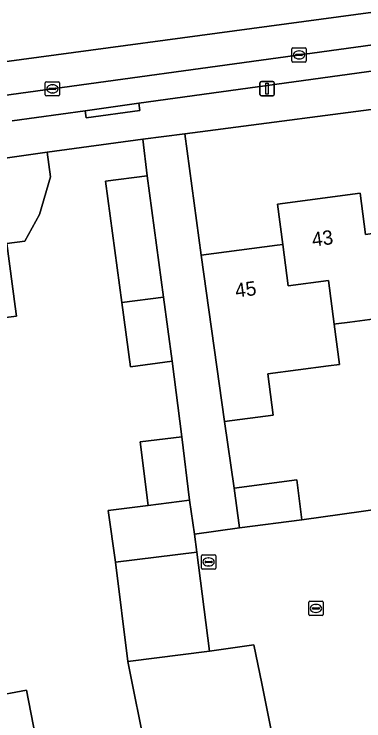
# Model space of a CAD drawing. Extents: x 158472 to 159562, y 388525 to 389606.
# Drawn here: x 159261.07 to 159285.56, y 389019.31 to 389068.8 of the extents above; entities that cross this region are included whole.
import ezdxf

# ---------------------------------------------------------------- set-up
doc = ezdxf.new("R2010")
doc.units = 0
for name, color, linetype in [('IMGEO_Erf', 7, 'Continuous'), ('IMGEO_Kolk', 7, 'Continuous'), ('IMGEO_Lichtmast', 7, 'Continuous'), ('IMGEO_Pand', 7, 'Continuous'), ('IMGEO_Pand_nummerreeks', 7, 'Continuous'), ('IMGEO_Parkeervlak_open', 7, 'Continuous'), ('IMGEO_Rijbaan_lokaal_gesloten', 7, 'Continuous'), ('IMGEO_Rijbaan_lokaal_open', 7, 'Continuous'), ('IMGEO_Rioolput', 7, 'Continuous'), ('IMGEO_Voetpad_open', 7, 'Continuous')]:
    doc.layers.add(name, color=color, linetype=linetype)

msp = doc.modelspace()

# ---------------------------------------------------------------- linework, layer by layer
at = {"layer": 'IMGEO_Erf'}
msp.add_lwpolyline([(159313.345, 389059.988), (159312.917, 389062.831), (159318.771, 389063.599), (159319.147, 389060.739), (159322.003, 389061.113), (159321.256, 389066.717), (159273.014, 389060.416), (159274.174, 389051.931), (159279.495, 389052.63), (159279.89, 389052.681), (159279.522, 389055.501), (159285.298, 389056.259), (159285.675, 389053.382), (159288.367, 389053.735), (159291.138, 389054.099), (159290.758, 389057), (159296.455, 389057.747), (159296.832, 389054.926), (159296.967, 389054.944), (159302.478, 389055.667), (159308.088, 389056.403), (159307.66, 389059.242)], close=True, dxfattribs=at)
for points in [[(159270.328, 389017.071), (159269.045, 389023.469), (159268.165, 389030.411), (159267.665, 389034.034), (159270.451, 389034.4), (159269.907, 389038.853), (159272.817, 389039.208), (159272.141, 389044.489), (159269.229, 389044.095), (159268.618, 389048.611), (159267.47, 389057.096), (159270.385, 389057.472), (159270.077, 389060.054), (159263.377, 389059.145), (159263.622, 389057.399), (159262.839, 389054.769), (159261.819, 389052.91), (159260.564, 389052.744), (159261.15, 389048.33), (159261.239, 389047.656), (159258.415, 389047.29)], [(159289.135, 389047.835), (159284.565, 389047.236), (159283.62, 389047.112), (159283.486, 389047.094), (159283.854, 389044.268), (159283.087, 389044.167), (159278.834, 389043.609), (159279.212, 389040.718), (159275.796, 389040.271), (159276.482, 389035.611), (159280.864, 389036.181), (159281.226, 389033.395), (159286.868, 389034.188)], [(159259.419, 389020.982), (159261.949, 389021.468), (159263.06, 389015.679)]]:
    msp.add_lwpolyline(points, dxfattribs=at)
at = {"layer": 'IMGEO_Kolk'}
for p, q in [((159280.521, 389065.524), (159280.521, 389066.376)), ((159280.596, 389066.45), (159281.448, 389066.45)), ((159281.522, 389066.376), (159281.522, 389065.524)), ((159280.78, 389065.944), (159280.78, 389065.956)), ((159281.218, 389065.907), (159280.82, 389065.907)), ((159280.823, 389065.993), (159281.221, 389065.993)), ((159281.009, 389066.23), (159281.034, 389066.23)), ((159281.264, 389065.956), (159281.264, 389065.944)), ((159281.448, 389065.45), (159280.596, 389065.45)), ((159281.032, 389065.67), (159281.007, 389065.67)), ((159263.255, 389063.147), (159263.255, 389063.999)), ((159263.33, 389064.073), (159264.182, 389064.073)), ((159263.743, 389063.853), (159263.768, 389063.853)), ((159264.256, 389063.999), (159264.256, 389063.147)), ((159263.514, 389063.567), (159263.514, 389063.579)), ((159263.952, 389063.53), (159263.554, 389063.53)), ((159263.557, 389063.616), (159263.955, 389063.616)), ((159263.766, 389063.293), (159263.741, 389063.293)), ((159263.998, 389063.579), (159263.998, 389063.567)), ((159264.182, 389063.073), (159263.33, 389063.073))]:
    msp.add_line(p, q, dxfattribs=at)
for points in [[(159280.521, 389065.524), (159280.521, 389066.376)], [(159280.596, 389066.45), (159281.448, 389066.45)], [(159281.522, 389066.376), (159281.522, 389065.524)], [(159281.448, 389065.45), (159280.596, 389065.45)], [(159263.255, 389063.147), (159263.255, 389063.999)], [(159263.33, 389064.073), (159264.182, 389064.073)], [(159264.256, 389063.999), (159264.256, 389063.147)], [(159264.182, 389063.073), (159263.33, 389063.073)]]:
    msp.add_lwpolyline(points, dxfattribs=at)
for centre, radius, start, end in [((159280.598, 389066.374), 0.0765, 91.552, 178.448), ((159280.598, 389066.374), 0.0765, 91.552, 178.448), ((159281.446, 389066.374), 0.0765, 1.552, 88.448), ((159281.446, 389066.374), 0.0765, 1.552, 88.448), ((159280.82, 389065.953), 0.0403, 85.8775, 175.7526), ((159280.817, 389065.943), 0.0366, 178.938, 274.7102), ((159281.221, 389065.95), 0.043, 264.8664, 352.4533), ((159281.225, 389065.955), 0.0386, 1.7309, 96.639), ((159280.598, 389065.526), 0.0765, 181.552, 268.448), ((159280.598, 389065.526), 0.0765, 181.552, 268.448), ((159281.446, 389065.526), 0.0765, 271.552, 358.448), ((159281.446, 389065.526), 0.0765, 271.552, 358.448), ((159263.332, 389063.997), 0.0765, 91.552, 178.448), ((159263.332, 389063.997), 0.0765, 91.552, 178.448), ((159264.18, 389063.997), 0.0765, 1.552, 88.448), ((159264.18, 389063.997), 0.0765, 1.552, 88.448), ((159263.554, 389063.576), 0.0403, 85.8775, 175.7526), ((159263.551, 389063.566), 0.0366, 178.938, 274.7102), ((159263.955, 389063.573), 0.043, 264.8664, 352.4533), ((159263.959, 389063.578), 0.0386, 1.7309, 96.639), ((159263.332, 389063.149), 0.0765, 181.552, 268.448), ((159263.332, 389063.149), 0.0765, 181.552, 268.448), ((159264.18, 389063.149), 0.0765, 271.552, 358.448), ((159264.18, 389063.149), 0.0765, 271.552, 358.448)]:
    msp.add_arc(centre, radius, start, end, dxfattribs=at)
for centre, major_axis, ratio, start_param, end_param in [((159281.008, 389065.95), (-0.387, 0.002), 0.722429, 4.712389, 7.853982), ((159281.033, 389065.95), (-0.39, 0.002), 0.717154, 1.570796, 4.712389), ((159263.742, 389063.573), (-0.387, 0.002), 0.722429, 4.712389, 7.853982), ((159263.767, 389063.573), (-0.39, 0.002), 0.717154, 1.570796, 4.712389)]:
    msp.add_ellipse(centre, major_axis=major_axis, ratio=ratio, start_param=start_param, end_param=end_param, dxfattribs=at)
at = {"layer": 'IMGEO_Lichtmast'}
for p, q in [((159278.286, 389063.185), (159278.286, 389063.985)), ((159278.286, 389063.985), (159278.286, 389063.185)), ((159278.386, 389064.085), (159279.176, 389064.085)), ((159279.176, 389064.085), (159278.386, 389064.085)), ((159279.276, 389063.985), (159279.276, 389063.185)), ((159279.276, 389063.185), (159279.276, 389063.985)), ((159279.176, 389063.085), (159278.386, 389063.085)), ((159278.386, 389063.085), (159279.176, 389063.085))]:
    msp.add_line(p, q, dxfattribs=at)
msp.add_lwpolyline([(159278.706, 389063.96), (159278.856, 389063.96), (159278.856, 389063.21), (159278.706, 389063.21), (159278.706, 389063.96)], dxfattribs=at)
for centre, start, end in [((159278.386, 389063.985), 90, 180), ((159278.386, 389063.985), 90, 180), ((159279.176, 389063.985), 0, 90), ((159279.176, 389063.985), 360, 90), ((159278.386, 389063.185), 180, 270), ((159278.386, 389063.185), 180, 270), ((159279.176, 389063.185), 270, 0), ((159279.176, 389063.185), 270, 0)]:
    msp.add_arc(centre, 0.1, start, end, dxfattribs=at)
at = {"layer": 'IMGEO_Pand'}
for points in [[(159263.377, 389059.145), (159255.676, 389058.036), (159254.063, 389056.553), (159254.225, 389055.327), (159251.299, 389054.939), (159252.027, 389049.449), (159252.051, 389049.267), (159252.064, 389049.166), (159255.079, 389049.565), (159255.431, 389046.904), (159258.415, 389047.29), (159261.239, 389047.656), (159261.15, 389048.33), (159260.564, 389052.744), (159261.819, 389052.91), (159262.839, 389054.769), (159263.622, 389057.399)], [(159271.532, 389048.989), (159270.385, 389057.472), (159267.47, 389057.096), (159268.618, 389048.611)], [(159288.367, 389053.735), (159285.675, 389053.382), (159285.298, 389056.259), (159279.522, 389055.501), (159279.89, 389052.681), (159280.267, 389049.786), (159283.087, 389050.154), (159283.486, 389047.094), (159283.62, 389047.112), (159284.565, 389047.236), (159289.135, 389047.835)], [(159279.89, 389052.681), (159279.495, 389052.63), (159274.174, 389051.931), (159275.796, 389040.271), (159279.212, 389040.718), (159278.834, 389043.609), (159283.087, 389044.167), (159283.854, 389044.268), (159283.486, 389047.094), (159283.087, 389050.154), (159280.267, 389049.786)], [(159271.532, 389048.989), (159268.618, 389048.611), (159269.229, 389044.095), (159272.141, 389044.489)], [(159273.361, 389034.756), (159272.817, 389039.208), (159269.907, 389038.853), (159270.451, 389034.4)], [(159276.844, 389032.825), (159281.226, 389033.395), (159280.864, 389036.181), (159276.482, 389035.611)], [(159273.361, 389034.756), (159270.451, 389034.4), (159267.665, 389034.034), (159268.165, 389030.411), (159273.861, 389031.133), (159273.69, 389032.372)], [(159274.741, 389024.191), (159273.861, 389031.133), (159268.165, 389030.411), (159269.045, 389023.469)], [(159272.796, 389017.566), (159279.036, 389018.775), (159278.407, 389021.915), (159277.863, 389024.624), (159274.741, 389024.191), (159269.045, 389023.469), (159270.328, 389017.071)], [(159252.913, 389021.464), (159250.953, 389021.108), (159251.278, 389019.419), (159250.816, 389019.33), (159251.931, 389013.522), (159263.06, 389015.679), (159261.949, 389021.468), (159259.419, 389020.982), (159259.098, 389022.651)]]:
    msp.add_lwpolyline(points, close=True, dxfattribs=at)
at = {"layer": 'IMGEO_Parkeervlak_open'}
for points in [[(159319.301, 389071.049), (159286.177, 389066.661), (159256.589, 389062.588)], [(159260.933, 389061.339), (159266.05, 389062.043), (159269.804, 389062.56), (159286.422, 389064.848), (159315.841, 389068.745)]]:
    msp.add_lwpolyline(points, dxfattribs=at)
at = {"layer": 'IMGEO_Rijbaan_lokaal_gesloten'}
for points in [[(159400.63, 389083.682), (159392.747, 389082.881), (159356.839, 389078.367), (159310.832, 389072.27), (159256.702, 389064.963), (159248.545, 389063.862)], [(159248.545, 389063.862), (159256.702, 389064.963), (159310.832, 389072.27), (159356.839, 389078.367), (159392.747, 389082.881)], [(159247.564, 389061.345), (159253.316, 389062.137), (159256.589, 389062.588), (159286.177, 389066.661), (159319.301, 389071.049), (159320.95, 389071.268), (159323.976, 389071.67), (159349.508, 389075.057), (159372.198, 389077.979), (159373.643, 389078.165), (159377.9, 389078.713), (159391.266, 389080.434), (159400.896, 389081.349), (159401.887, 389081.525), (159402.873, 389081.603)]]:
    msp.add_lwpolyline(points, dxfattribs=at)
at = {"layer": 'IMGEO_Rijbaan_lokaal_open'}
msp.add_lwpolyline([(159289.296, 389017.191), (159288.5, 389022.924), (159292.678, 389023.505), (159296.681, 389024.061), (159300.755, 389024.491), (159300.365, 389027.417), (159299.995, 389030.192), (159299.625, 389032.967), (159299.244, 389035.822), (159294.953, 389035.2), (159290.847, 389034.686), (159286.868, 389034.188), (159281.226, 389033.395), (159276.844, 389032.825), (159273.69, 389032.372), (159273.861, 389031.133), (159274.741, 389024.191), (159277.863, 389024.624), (159278.407, 389021.915), (159279.036, 389018.775)], dxfattribs=at)
at = {"layer": 'IMGEO_Rioolput'}
for p, q in [((159274.185, 389030.011), (159274.185, 389030.863)), ((159274.26, 389030.937), (159275.112, 389030.937)), ((159274.673, 389030.717), (159274.698, 389030.717)), ((159275.186, 389030.863), (159275.186, 389030.011)), ((159274.444, 389030.431), (159274.444, 389030.443)), ((159274.882, 389030.394), (159274.484, 389030.394)), ((159274.487, 389030.48), (159274.885, 389030.48)), ((159274.696, 389030.157), (159274.671, 389030.157)), ((159274.928, 389030.443), (159274.928, 389030.431)), ((159275.112, 389029.937), (159274.26, 389029.937)), ((159281.78, 389027.684), (159282.632, 389027.684)), ((159281.705, 389026.758), (159281.705, 389027.61)), ((159281.964, 389027.178), (159281.964, 389027.19)), ((159282.402, 389027.141), (159282.004, 389027.141)), ((159282.007, 389027.227), (159282.405, 389027.227)), ((159282.193, 389027.464), (159282.218, 389027.464)), ((159282.448, 389027.19), (159282.448, 389027.178)), ((159282.706, 389027.61), (159282.706, 389026.758)), ((159282.632, 389026.684), (159281.78, 389026.684)), ((159282.216, 389026.904), (159282.191, 389026.904))]:
    msp.add_line(p, q, dxfattribs=at)
for points in [[(159274.185, 389030.011), (159274.185, 389030.863)], [(159274.26, 389030.937), (159275.112, 389030.937)], [(159275.186, 389030.863), (159275.186, 389030.011)], [(159275.112, 389029.937), (159274.26, 389029.937)], [(159281.78, 389027.684), (159282.632, 389027.684)], [(159281.705, 389026.758), (159281.705, 389027.61)], [(159282.706, 389027.61), (159282.706, 389026.758)], [(159282.632, 389026.684), (159281.78, 389026.684)]]:
    msp.add_lwpolyline(points, dxfattribs=at)
for centre, radius, start, end in [((159274.262, 389030.861), 0.0765, 91.552, 178.448), ((159274.262, 389030.861), 0.0765, 91.552, 178.448), ((159275.11, 389030.861), 0.0765, 1.552, 88.448), ((159275.11, 389030.861), 0.0765, 1.552, 88.448), ((159274.484, 389030.44), 0.0403, 85.8775, 175.7526), ((159274.481, 389030.43), 0.0366, 178.938, 274.7102), ((159274.885, 389030.437), 0.043, 264.8664, 352.4533), ((159274.889, 389030.442), 0.0386, 1.7309, 96.639), ((159274.262, 389030.013), 0.0765, 181.552, 268.448), ((159274.262, 389030.013), 0.0765, 181.552, 268.448), ((159275.11, 389030.013), 0.0765, 271.552, 358.448), ((159275.11, 389030.013), 0.0765, 271.552, 358.448), ((159281.782, 389027.608), 0.0765, 91.552, 178.448), ((159281.782, 389027.608), 0.0765, 91.552, 178.448), ((159282.63, 389027.608), 0.0765, 1.552, 88.448), ((159282.63, 389027.608), 0.0765, 1.552, 88.448), ((159282.004, 389027.187), 0.0403, 85.8775, 175.7526), ((159282.001, 389027.177), 0.0366, 178.938, 274.7102), ((159282.405, 389027.184), 0.043, 264.8664, 352.4533), ((159282.409, 389027.189), 0.0386, 1.7309, 96.639), ((159281.782, 389026.76), 0.0765, 181.552, 268.448), ((159281.782, 389026.76), 0.0765, 181.552, 268.448), ((159282.63, 389026.76), 0.0765, 271.552, 358.448), ((159282.63, 389026.76), 0.0765, 271.552, 358.448)]:
    msp.add_arc(centre, radius, start, end, dxfattribs=at)
for centre, major_axis, ratio, start_param, end_param in [((159274.672, 389030.437), (-0.387, 0.002), 0.722429, 4.712389, 7.853982), ((159274.697, 389030.437), (-0.39, 0.002), 0.717154, 1.570796, 4.712389), ((159282.192, 389027.184), (-0.387, 0.002), 0.722429, 4.712389, 7.853982), ((159282.217, 389027.184), (-0.39, 0.002), 0.717154, 1.570796, 4.712389)]:
    msp.add_ellipse(centre, major_axis=major_axis, ratio=ratio, start_param=start_param, end_param=end_param, dxfattribs=at)
at = {"layer": 'IMGEO_Voetpad_open'}
for points in [[(159259.488, 389061.583), (159259.543, 389061.146), (159253.531, 389060.385), (159253.316, 389062.137), (159247.564, 389061.345), (159244.867, 389056.334), (159255.676, 389058.036), (159263.377, 389059.145), (159270.077, 389060.054), (159273.014, 389060.416), (159321.256, 389066.717), (159324.451, 389067.191), (159374.029, 389073.695)], [(159315.841, 389068.745), (159286.422, 389064.848), (159269.804, 389062.56), (159269.872, 389062.065), (159266.118, 389061.549), (159266.05, 389062.043), (159260.933, 389061.339)]]:
    msp.add_lwpolyline(points, dxfattribs=at)
for points in [[(159269.804, 389062.56), (159266.05, 389062.043), (159266.118, 389061.549), (159269.872, 389062.065)], [(159270.077, 389060.054), (159270.385, 389057.472), (159271.532, 389048.989), (159272.141, 389044.489), (159272.817, 389039.208), (159273.361, 389034.756), (159273.69, 389032.372), (159276.844, 389032.825), (159276.482, 389035.611), (159275.796, 389040.271), (159274.174, 389051.931), (159273.014, 389060.416)]]:
    msp.add_lwpolyline(points, close=True, dxfattribs=at)

# ---------------------------------------------------------------- texts
at = {"layer": 'IMGEO_Pand_nummerreeks'}
for s, rotation, p in [('43', 7.4828, (159281.985, 389052.515)), ('45', 7.4771, (159276.607, 389048.943))]:
    msp.add_text(s, height=1, rotation=rotation, dxfattribs=at).set_placement(p)

doc.saveas('drawing.dxf')
